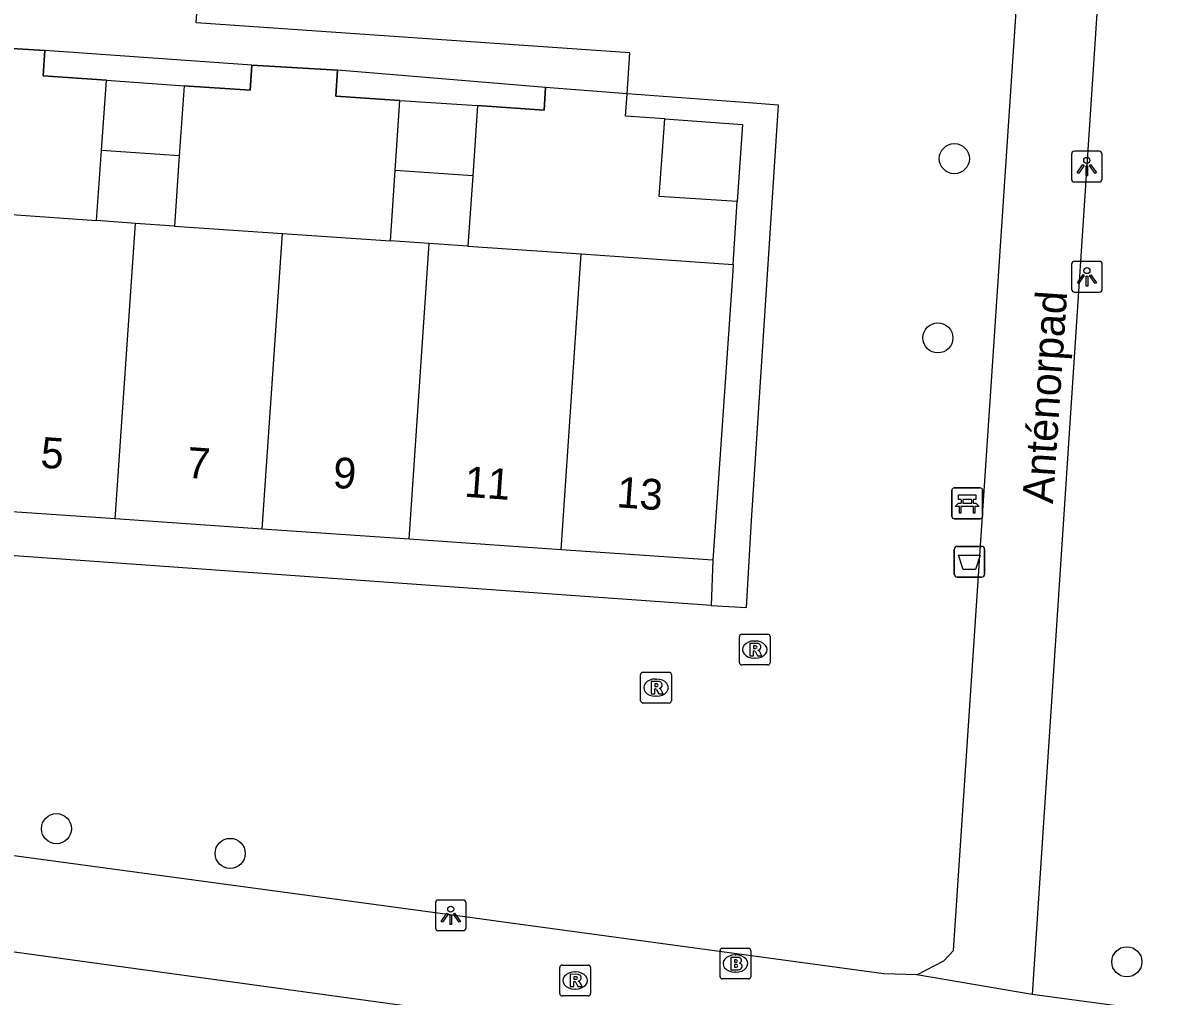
# Model space of a CAD drawing. Extents: x 161848 to 162726, y 385382 to 386521.
# Drawn here: x 162189.37 to 162226.44, y 386080.61 to 386112.26 of the extents above; entities that cross this region are included whole.
import ezdxf

# ---------------------------------------------------------------- set-up
doc = ezdxf.new("R2010")
doc.units = 0
for name, color, linetype in [('IMGEO_Afvalbak', 7, 'Continuous'), ('IMGEO_Bank', 7, 'Continuous'), ('IMGEO_Boom', 7, 'Continuous'), ('IMGEO_Brandkraan', 7, 'Continuous'), ('IMGEO_Groenvoorziening', 7, 'Continuous'), ('IMGEO_Hek', 7, 'Continuous'), ('IMGEO_Lichtpunt', 7, 'Continuous'), ('IMGEO_Openbare_ruimte_label', 7, 'Continuous'), ('IMGEO_Pand', 7, 'Continuous'), ('IMGEO_Pand_nummerreeks', 7, 'Continuous'), ('IMGEO_Rioolput', 7, 'Continuous'), ('IMGEO_Voetpad_halfverhard', 7, 'Continuous'), ('IMGEO_Voetpad_open', 7, 'Continuous')]:
    doc.layers.add(name, color=color, linetype=linetype)

msp = doc.modelspace()

# ---------------------------------------------------------------- linework, layer by layer
at = {"layer": 'IMGEO_Afvalbak'}
for p, q in [((162219.669, 386094.339), (162219.669, 386095.139)), ((162219.669, 386095.139), (162219.669, 386094.339)), ((162219.769, 386095.239), (162220.559, 386095.239)), ((162220.559, 386095.239), (162219.769, 386095.239)), ((162220.659, 386095.139), (162220.659, 386094.339)), ((162220.659, 386094.339), (162220.659, 386095.139)), ((162220.559, 386094.239), (162219.769, 386094.239)), ((162219.769, 386094.239), (162220.559, 386094.239))]:
    msp.add_line(p, q, dxfattribs=at)
msp.add_lwpolyline([(162219.812, 386094.953), (162220.516, 386094.953), (162220.367, 386094.483), (162219.961, 386094.483), (162219.812, 386094.953)], dxfattribs=at)
for centre, start, end in [((162219.769, 386095.139), 90, 180), ((162219.769, 386095.139), 90, 180), ((162220.559, 386095.139), 0, 90), ((162220.559, 386095.139), 360, 90), ((162219.769, 386094.339), 180, 270), ((162219.769, 386094.339), 180, 270), ((162220.559, 386094.339), 270, 0), ((162220.559, 386094.339), 270, 0)]:
    msp.add_arc(centre, 0.1, start, end, dxfattribs=at)
at = {"layer": 'IMGEO_Bank'}
for p, q in [((162219.592, 386096.215), (162219.592, 386097.056)), ((162219.592, 386097.056), (162219.592, 386096.215)), ((162219.667, 386097.14), (162220.508, 386097.14)), ((162220.508, 386097.14), (162219.667, 386097.14)), ((162220.592, 386097.065), (162220.592, 386096.224)), ((162220.592, 386096.224), (162220.592, 386097.065)), ((162220.289, 386096.538), (162219.896, 386096.538)), ((162219.901, 386096.646), (162219.901, 386096.752)), ((162219.945, 386096.752), (162219.945, 386096.646)), ((162220.233, 386096.758), (162219.951, 386096.758)), ((162219.951, 386096.64), (162220.233, 386096.64)), ((162220.239, 386096.646), (162220.239, 386096.752)), ((162220.283, 386096.752), (162220.283, 386096.646)), ((162220.517, 386096.14), (162219.676, 386096.14)), ((162219.676, 386096.14), (162220.517, 386096.14))]:
    msp.add_line(p, q, dxfattribs=at)
for points in [[(162219.895, 386096.758), (162219.809, 386096.758), (162219.809, 386096.919), (162220.372, 386096.919), (162220.372, 386096.758), (162220.289, 386096.758)], [(162219.839, 386096.538), (162219.697, 386096.538), (162219.809, 386096.64), (162219.895, 386096.64)], [(162219.889, 386096.531), (162219.889, 386096.324), (162219.846, 386096.324), (162219.846, 386096.531)], [(162220.289, 386096.64), (162220.372, 386096.64), (162220.484, 386096.538), (162220.345, 386096.538)], [(162220.339, 386096.531), (162220.339, 386096.324), (162220.295, 386096.324), (162220.295, 386096.531)]]:
    msp.add_lwpolyline(points, dxfattribs=at)
for centre, radius, start, end in [((162219.67, 386097.062), 0.0779, 92.4484, 184.2845), ((162219.67, 386097.062), 0.0779, 92.4484, 184.2845), ((162220.514, 386097.062), 0.0779, 2.4484, 94.2845), ((162220.514, 386097.062), 0.0779, 2.4484, 94.2845), ((162219.839, 386096.531), 0.00671, 2.8957, 87.1043), ((162219.896, 386096.531), 0.00671, 92.8957, 177.1043), ((162219.894, 386096.751), 0.00671, 2.8957, 87.1043), ((162219.894, 386096.647), 0.00671, 272.8957, 357.1043), ((162219.951, 386096.751), 0.00671, 92.8957, 177.1043), ((162219.951, 386096.647), 0.00671, 182.8957, 267.1043), ((162220.233, 386096.751), 0.00671, 2.8957, 87.1043), ((162220.233, 386096.647), 0.00671, 272.8957, 357.1043), ((162220.29, 386096.751), 0.00671, 92.8957, 177.1043), ((162220.29, 386096.647), 0.00671, 182.8957, 267.1043), ((162220.288, 386096.531), 0.00671, 2.8957, 87.1043), ((162220.345, 386096.531), 0.00671, 92.8957, 177.1043), ((162219.67, 386096.218), 0.0779, 182.4484, 274.2845), ((162219.67, 386096.218), 0.0779, 182.4484, 274.2845), ((162220.514, 386096.218), 0.0779, 272.4484, 4.2845), ((162220.514, 386096.218), 0.0779, 272.4484, 4.2845)]:
    msp.add_arc(centre, radius, start, end, dxfattribs=at)
at = {"layer": 'IMGEO_Boom'}
for centre in [(162219.673, 386107.846), (162219.139, 386102.018), (162190.463, 386086.059), (162196.114, 386085.256), (162225.285, 386081.73)]:
    msp.add_circle(centre, 0.489, dxfattribs=at)
at = {"layer": 'IMGEO_Brandkraan'}
for p, q in [((162212.05, 386081.247), (162212.05, 386082.099)), ((162212.125, 386082.173), (162212.977, 386082.173)), ((162213.051, 386082.099), (162213.051, 386081.247)), ((162212.538, 386081.953), (162212.563, 386081.953)), ((162212.561, 386081.393), (162212.536, 386081.393)), ((162212.977, 386081.173), (162212.125, 386081.173))]:
    msp.add_line(p, q, dxfattribs=at)
for points in [[(162212.05, 386081.247), (162212.05, 386082.099)], [(162212.125, 386082.173), (162212.977, 386082.173)], [(162213.051, 386082.099), (162213.051, 386081.247)], [(162212.398, 386081.873), (162212.398, 386081.473), (162212.611, 386081.473)], [(162212.629, 386081.873), (162212.398, 386081.873)], [(162212.577, 386081.792), (162212.523, 386081.792), (162212.523, 386081.716)], [(162212.523, 386081.716), (162212.576, 386081.716)], [(162212.585, 386081.64), (162212.523, 386081.64), (162212.523, 386081.559)], [(162212.523, 386081.559), (162212.585, 386081.559)], [(162212.977, 386081.173), (162212.125, 386081.173)]]:
    msp.add_lwpolyline(points, dxfattribs=at)
for centre, radius, start, end in [((162212.127, 386082.097), 0.0765, 91.552, 178.448), ((162212.127, 386082.097), 0.0765, 91.552, 178.448), ((162212.975, 386082.097), 0.0765, 1.552, 88.448), ((162212.975, 386082.097), 0.0765, 1.552, 88.448), ((162212.578, 386081.754), 0.0379, 267.8285, 90.9355), ((162212.633, 386081.728), 0.145, 59.4692, 91.5367), ((162212.658, 386081.775), 0.0922, 285.5137, 58.1501), ((162212.663, 386081.583), 0.105, 301.3115, 78.989), ((162212.586, 386081.599), 0.0404, 269.8759, 90.5077), ((162212.617, 386081.724), 0.251, 268.6676, 293.5347), ((162212.127, 386081.249), 0.0765, 181.552, 268.448), ((162212.127, 386081.249), 0.0765, 181.552, 268.448), ((162212.975, 386081.249), 0.0765, 271.552, 358.448), ((162212.975, 386081.249), 0.0765, 271.552, 358.448)]:
    msp.add_arc(centre, radius, start, end, dxfattribs=at)
for centre, major_axis, ratio, start_param, end_param in [((162212.537, 386081.673), (-0.387, 0.002), 0.722429, 4.712389, 7.853982), ((162212.562, 386081.673), (-0.39, 0.002), 0.717154, 1.570796, 4.712389)]:
    msp.add_ellipse(centre, major_axis=major_axis, ratio=ratio, start_param=start_param, end_param=end_param, dxfattribs=at)
at = {"layer": 'IMGEO_Groenvoorziening'}
for points in [[(162190.083, 386111.367), (162190.028, 386110.543), (162192.086, 386110.398)], [(162194.613, 386110.22), (162196.763, 386110.069), (162196.818, 386110.89)], [(162199.603, 386110.719), (162199.547, 386109.878), (162201.63, 386109.739)], [(162204.157, 386109.57), (162206.325, 386109.425), (162206.374, 386110.16)], [(162210.251, 386109.141), (162208.978, 386109.233), (162209.026, 386109.951)], [(162211.757, 386093.32), (162212.912, 386093.254), (162213.077, 386096.081), (162213.952, 386109.586), (162212.841, 386109.678), (162209.026, 386109.951)], [(162212.477, 386104.41), (162212.613, 386106.45)]]:
    msp.add_lwpolyline(points, dxfattribs=at)
at = {"layer": 'IMGEO_Hek'}
for points in [[(162187.219, 386111.534), (162190.083, 386111.367)], [(162192.086, 386110.398), (162190.028, 386110.543), (162190.083, 386111.367)], [(162196.818, 386110.89), (162196.763, 386110.069), (162194.613, 386110.22)], [(162199.603, 386110.719), (162196.818, 386110.89)], [(162201.63, 386109.739), (162199.547, 386109.878), (162199.603, 386110.719)], [(162206.374, 386110.16), (162206.325, 386109.425), (162204.157, 386109.57)], [(162209.026, 386109.951), (162206.374, 386110.16)], [(162210.251, 386109.141), (162208.978, 386109.233), (162209.026, 386109.951)], [(162212.477, 386104.41), (162212.613, 386106.45)]]:
    msp.add_lwpolyline(points, dxfattribs=at)
at = {"layer": 'IMGEO_Lichtpunt'}
for p, q in [((162223.484, 386107.992), (162223.484, 386107.185)), ((162223.484, 386107.992), (162223.484, 386107.185)), ((162224.386, 386108.087), (162223.578, 386108.087)), ((162224.386, 386108.087), (162223.578, 386108.087)), ((162224.48, 386107.185), (162224.48, 386107.992)), ((162224.48, 386107.185), (162224.48, 386107.992)), ((162223.578, 386107.091), (162224.386, 386107.091)), ((162223.578, 386107.091), (162224.386, 386107.091)), ((162223.488, 386104.411), (162223.488, 386103.604)), ((162223.488, 386104.411), (162223.488, 386103.604)), ((162224.39, 386104.506), (162223.582, 386104.506)), ((162224.39, 386104.506), (162223.582, 386104.506)), ((162224.484, 386103.604), (162224.484, 386104.411)), ((162224.484, 386103.604), (162224.484, 386104.411)), ((162223.582, 386103.51), (162224.39, 386103.51)), ((162223.582, 386103.51), (162224.39, 386103.51)), ((162202.793, 386083.644), (162202.793, 386082.837)), ((162202.793, 386083.644), (162202.793, 386082.837)), ((162203.695, 386083.739), (162202.887, 386083.739)), ((162203.695, 386083.739), (162202.887, 386083.739)), ((162203.789, 386082.837), (162203.789, 386083.644)), ((162203.789, 386082.837), (162203.789, 386083.644)), ((162202.887, 386082.743), (162203.695, 386082.743)), ((162202.887, 386082.743), (162203.695, 386082.743))]:
    msp.add_line(p, q, dxfattribs=at)
for points in [[(162223.858, 386107.656), (162223.897, 386107.628), (162223.709, 386107.366), (162223.671, 386107.393), (162223.858, 386107.656)], [(162223.96, 386107.608), (162224.007, 386107.608), (162224.007, 386107.286), (162223.96, 386107.286), (162223.96, 386107.608)], [(162224.07, 386107.628), (162224.108, 386107.655), (162224.295, 386107.393), (162224.256, 386107.365), (162224.07, 386107.628)], [(162223.862, 386104.075), (162223.901, 386104.047), (162223.713, 386103.785), (162223.675, 386103.812), (162223.862, 386104.075)], [(162223.964, 386104.027), (162224.011, 386104.027), (162224.011, 386103.705), (162223.964, 386103.705), (162223.964, 386104.027)], [(162224.074, 386104.047), (162224.112, 386104.074), (162224.299, 386103.812), (162224.26, 386103.784), (162224.074, 386104.047)], [(162203.167, 386083.308), (162203.206, 386083.28), (162203.018, 386083.018), (162202.98, 386083.045), (162203.167, 386083.308)], [(162203.269, 386083.26), (162203.316, 386083.26), (162203.316, 386082.938), (162203.269, 386082.938), (162203.269, 386083.26)], [(162203.379, 386083.28), (162203.417, 386083.307), (162203.604, 386083.045), (162203.565, 386083.017), (162203.379, 386083.28)]]:
    msp.add_lwpolyline(points, dxfattribs=at)
for centre in [(162223.983, 386107.79), (162223.987, 386104.209), (162203.292, 386083.442)]:
    msp.add_circle(centre, 0.0994, dxfattribs=at)
for centre, start, end in [((162223.578, 386107.992), 90, 180), ((162223.578, 386107.992), 90, 180), ((162224.386, 386107.992), 0, 90), ((162224.386, 386107.992), 0, 90), ((162223.578, 386107.185), 180, 270), ((162223.578, 386107.185), 180, 270), ((162224.386, 386107.185), 270, 0), ((162224.386, 386107.185), 270, 360), ((162223.582, 386104.411), 90, 180), ((162223.582, 386104.411), 90, 180), ((162224.39, 386104.411), 0, 90), ((162224.39, 386104.411), 0, 90), ((162223.582, 386103.604), 180, 270), ((162223.582, 386103.604), 180, 270), ((162224.39, 386103.604), 270, 0), ((162224.39, 386103.604), 270, 360), ((162202.887, 386083.644), 90, 180), ((162202.887, 386083.644), 90, 180), ((162203.695, 386083.644), 0, 90), ((162203.695, 386083.644), 0, 90), ((162202.887, 386082.837), 180, 270), ((162202.887, 386082.837), 180, 270), ((162203.695, 386082.837), 270, 0), ((162203.695, 386082.837), 270, 360)]:
    msp.add_arc(centre, 0.0946, start, end, dxfattribs=at)
at = {"layer": 'IMGEO_Pand'}
for points in [[(162191.924, 386108.109), (162192.086, 386110.398)], [(162192.086, 386110.398), (162194.613, 386110.22)], [(162194.613, 386110.22), (162194.457, 386107.934)], [(162201.48, 386107.461), (162201.63, 386109.739)], [(162201.63, 386109.739), (162204.157, 386109.57)], [(162204.157, 386109.57), (162204.004, 386107.287)], [(162212.613, 386106.45), (162210.07, 386106.612), (162210.251, 386109.141)], [(162210.251, 386109.141), (162212.782, 386108.959), (162212.613, 386106.45)], [(162191.763, 386105.837), (162191.924, 386108.109)], [(162194.457, 386107.934), (162191.924, 386108.109)], [(162194.457, 386107.934), (162194.3, 386105.648)], [(162201.33, 386105.174), (162201.48, 386107.461)], [(162204.004, 386107.287), (162201.48, 386107.461)], [(162204.004, 386107.287), (162203.851, 386105.004)], [(162188.229, 386106.081), (162191.763, 386105.837)], [(162193.032, 386105.742), (162191.763, 386105.837)], [(162192.375, 386096.131), (162193.032, 386105.742)], [(162194.3, 386105.648), (162193.032, 386105.742)], [(162194.3, 386105.648), (162197.815, 386105.411)], [(162197.159, 386095.801), (162197.815, 386105.411)], [(162197.815, 386105.411), (162201.33, 386105.174)], [(162202.591, 386105.089), (162201.33, 386105.174)], [(162201.934, 386095.472), (162202.591, 386105.089)], [(162203.851, 386105.004), (162202.591, 386105.089)], [(162203.851, 386105.004), (162207.534, 386104.75)], [(162206.877, 386095.132), (162207.534, 386104.75)], [(162207.534, 386104.75), (162212.477, 386104.41)], [(162212.477, 386104.41), (162212.451, 386104.025), (162211.82, 386094.791)], [(162192.375, 386096.131), (162187.572, 386096.462)], [(162197.159, 386095.801), (162192.375, 386096.131)], [(162201.934, 386095.472), (162197.159, 386095.801)], [(162206.877, 386095.132), (162201.934, 386095.472)], [(162211.82, 386094.791), (162206.877, 386095.132)]]:
    msp.add_lwpolyline(points, dxfattribs=at)
at = {"layer": 'IMGEO_Rioolput'}
for p, q in [((162212.681, 386091.456), (162212.681, 386092.308)), ((162212.756, 386092.382), (162213.608, 386092.382)), ((162213.169, 386092.162), (162213.194, 386092.162)), ((162213.682, 386092.308), (162213.682, 386091.456)), ((162213.608, 386091.382), (162212.756, 386091.382)), ((162213.192, 386091.602), (162213.167, 386091.602)), ((162209.468, 386090.22), (162209.468, 386091.072)), ((162209.543, 386091.146), (162210.395, 386091.146)), ((162210.469, 386091.072), (162210.469, 386090.22)), ((162209.956, 386090.926), (162209.981, 386090.926)), ((162209.979, 386090.366), (162209.954, 386090.366)), ((162210.395, 386090.146), (162209.543, 386090.146)), ((162206.837, 386080.697), (162206.837, 386081.549)), ((162206.912, 386081.623), (162207.764, 386081.623)), ((162207.325, 386081.403), (162207.35, 386081.403)), ((162207.838, 386081.549), (162207.838, 386080.697)), ((162207.764, 386080.623), (162206.912, 386080.623)), ((162207.348, 386080.843), (162207.323, 386080.843))]:
    msp.add_line(p, q, dxfattribs=at)
for points in [[(162212.681, 386091.456), (162212.681, 386092.308)], [(162212.756, 386092.382), (162213.608, 386092.382)], [(162213.27, 386092.08), (162213.018, 386092.082), (162213.018, 386091.682)], [(162213.682, 386092.308), (162213.682, 386091.456)], [(162213.018, 386091.682), (162213.142, 386091.682), (162213.142, 386091.844), (162213.153, 386091.844)], [(162213.196, 386092.001), (162213.142, 386092.001), (162213.142, 386091.92)], [(162213.142, 386091.92), (162213.194, 386091.92)], [(162213.2, 386091.815), (162213.271, 386091.682), (162213.411, 386091.682), (162213.346, 386091.808)], [(162213.608, 386091.382), (162212.756, 386091.382)], [(162209.468, 386090.22), (162209.468, 386091.072)], [(162209.543, 386091.146), (162210.395, 386091.146)], [(162210.469, 386091.072), (162210.469, 386090.22)], [(162210.057, 386090.844), (162209.805, 386090.846), (162209.805, 386090.446)], [(162209.805, 386090.446), (162209.929, 386090.446), (162209.929, 386090.608), (162209.94, 386090.608)], [(162209.983, 386090.765), (162209.929, 386090.765), (162209.929, 386090.684)], [(162209.929, 386090.684), (162209.981, 386090.684)], [(162209.987, 386090.579), (162210.058, 386090.446), (162210.198, 386090.446), (162210.133, 386090.572)], [(162210.395, 386090.146), (162209.543, 386090.146)], [(162206.837, 386080.697), (162206.837, 386081.549)], [(162206.912, 386081.623), (162207.764, 386081.623)], [(162207.426, 386081.321), (162207.174, 386081.323), (162207.174, 386080.923)], [(162207.838, 386081.549), (162207.838, 386080.697)], [(162207.174, 386080.923), (162207.298, 386080.923), (162207.298, 386081.085), (162207.309, 386081.085)], [(162207.352, 386081.242), (162207.298, 386081.242), (162207.298, 386081.161)], [(162207.298, 386081.161), (162207.35, 386081.161)], [(162207.356, 386081.056), (162207.427, 386080.923), (162207.567, 386080.923), (162207.502, 386081.049)], [(162207.764, 386080.623), (162206.912, 386080.623)]]:
    msp.add_lwpolyline(points, dxfattribs=at)
for centre, radius, start, end in [((162212.758, 386092.306), 0.0765, 91.552, 178.448), ((162212.758, 386092.306), 0.0765, 91.552, 178.448), ((162213.269, 386091.97), 0.109, 350.3612, 89.416), ((162213.606, 386092.306), 0.0765, 1.552, 88.448), ((162213.606, 386092.306), 0.0765, 1.552, 88.448), ((162213.152, 386091.791), 0.0533, 26.0293, 88.6989), ((162213.178, 386092.109), 0.19, 274.7715, 282.9687), ((162213.202, 386091.905), 0.0964, 77.0061, 93.1865), ((162213.216, 386091.962), 0.0378, 276.6634, 79.6772), ((162213.267, 386091.97), 0.112, 277.5842, 350.9817), ((162213.251, 386091.755), 0.108, 29.5134, 73.7905), ((162212.758, 386091.458), 0.0765, 181.552, 268.448), ((162212.758, 386091.458), 0.0765, 181.552, 268.448), ((162213.606, 386091.458), 0.0765, 271.552, 358.448), ((162213.606, 386091.458), 0.0765, 271.552, 358.448), ((162209.545, 386091.07), 0.0765, 91.552, 178.448), ((162209.545, 386091.07), 0.0765, 91.552, 178.448), ((162210.393, 386091.07), 0.0765, 1.552, 88.448), ((162210.393, 386091.07), 0.0765, 1.552, 88.448), ((162209.939, 386090.555), 0.0533, 26.0293, 88.6989), ((162209.965, 386090.873), 0.19, 274.7715, 282.9687), ((162209.989, 386090.669), 0.0964, 77.0061, 93.1865), ((162210.003, 386090.726), 0.0378, 276.6634, 79.6772), ((162210.056, 386090.734), 0.109, 350.3612, 89.416), ((162210.054, 386090.734), 0.112, 277.5842, 350.9817), ((162210.038, 386090.519), 0.108, 29.5134, 73.7905), ((162209.545, 386090.222), 0.0765, 181.552, 268.448), ((162209.545, 386090.222), 0.0765, 181.552, 268.448), ((162210.393, 386090.222), 0.0765, 271.552, 358.448), ((162210.393, 386090.222), 0.0765, 271.552, 358.448), ((162206.914, 386081.547), 0.0765, 91.552, 178.448), ((162206.914, 386081.547), 0.0765, 91.552, 178.448), ((162207.425, 386081.211), 0.109, 350.3612, 89.416), ((162207.762, 386081.547), 0.0765, 1.552, 88.448), ((162207.762, 386081.547), 0.0765, 1.552, 88.448), ((162207.308, 386081.032), 0.0533, 26.0293, 88.6989), ((162207.334, 386081.35), 0.19, 274.7715, 282.9687), ((162207.358, 386081.146), 0.0964, 77.0061, 93.1865), ((162207.372, 386081.203), 0.0378, 276.6634, 79.6772), ((162207.423, 386081.211), 0.112, 277.5842, 350.9817), ((162207.407, 386080.996), 0.108, 29.5134, 73.7905), ((162206.914, 386080.699), 0.0765, 181.552, 268.448), ((162206.914, 386080.699), 0.0765, 181.552, 268.448), ((162207.762, 386080.699), 0.0765, 271.552, 358.448), ((162207.762, 386080.699), 0.0765, 271.552, 358.448)]:
    msp.add_arc(centre, radius, start, end, dxfattribs=at)
for centre, major_axis, ratio, start_param, end_param in [((162213.168, 386091.882), (-0.387, 0.002), 0.722429, 4.712389, 7.853982), ((162213.193, 386091.882), (-0.39, 0.002), 0.717154, 1.570796, 4.712389), ((162209.955, 386090.646), (-0.387, 0.002), 0.722429, 4.712389, 7.853982), ((162209.98, 386090.646), (-0.39, 0.002), 0.717154, 1.570796, 4.712389), ((162207.324, 386081.123), (-0.387, 0.002), 0.722429, 4.712389, 7.853982), ((162207.349, 386081.123), (-0.39, 0.002), 0.717154, 1.570796, 4.712389)]:
    msp.add_ellipse(centre, major_axis=major_axis, ratio=ratio, start_param=start_param, end_param=end_param, dxfattribs=at)
at = {"layer": 'IMGEO_Voetpad_halfverhard'}
for points in [[(162209.026, 386109.951), (162209.113, 386111.285), (162195.011, 386112.263), (162196.522, 386134.393)], [(162190.083, 386111.367), (162187.219, 386111.534)], [(162196.818, 386110.89), (162190.083, 386111.367)], [(162196.818, 386110.89), (162199.603, 386110.719)], [(162206.374, 386110.16), (162199.603, 386110.719)], [(162209.026, 386109.951), (162206.374, 386110.16)]]:
    msp.add_lwpolyline(points, dxfattribs=at)
at = {"layer": 'IMGEO_Voetpad_open'}
for points in [[(162218.452, 386081.31), (162219.333, 386081.757), (162219.645, 386082.101), (162223.61, 386141.567)], [(162226.204, 386141.356), (162222.201, 386080.668)], [(162211.757, 386093.32), (162176.159, 386095.852)], [(162211.82, 386094.791), (162211.757, 386093.32)], [(162218.452, 386081.31), (162217.383, 386081.342), (162205.243, 386082.988), (162203.753, 386083.19), (162187.545, 386085.387), (162186.306, 386085.555), (162177.364, 386086.767), (162175.577, 386086.997)], [(162173.908, 386084.055), (162184.201, 386082.724), (162206.441, 386079.672), (162207.428, 386079.536), (162217.192, 386078.196)], [(162222.201, 386080.668), (162218.452, 386081.31)], [(162221.342, 386077.623), (162232.755, 386076.102), (162233.175, 386079.194), (162222.201, 386080.668)]]:
    msp.add_lwpolyline(points, dxfattribs=at)

# ---------------------------------------------------------------- texts
at = {"layer": 'IMGEO_Openbare_ruimte_label'}
msp.add_text('Anténorpad', height=1, rotation=86.1593, dxfattribs=at).set_placement((162222.881, 386096.611))
at = {"layer": 'IMGEO_Pand_nummerreeks'}
for s, rotation, p in [('5', 355.8575, (162189.925, 386097.804)), ('7', 355.8575, (162194.68, 386097.476)), ('9', 355.8632, (162199.435, 386097.148)), ('11', 355.869, (162203.711, 386096.856)), ('13', 355.8575, (162208.667, 386096.515))]:
    msp.add_text(s, height=1, rotation=rotation, dxfattribs=at).set_placement(p)

doc.saveas('drawing.dxf')
